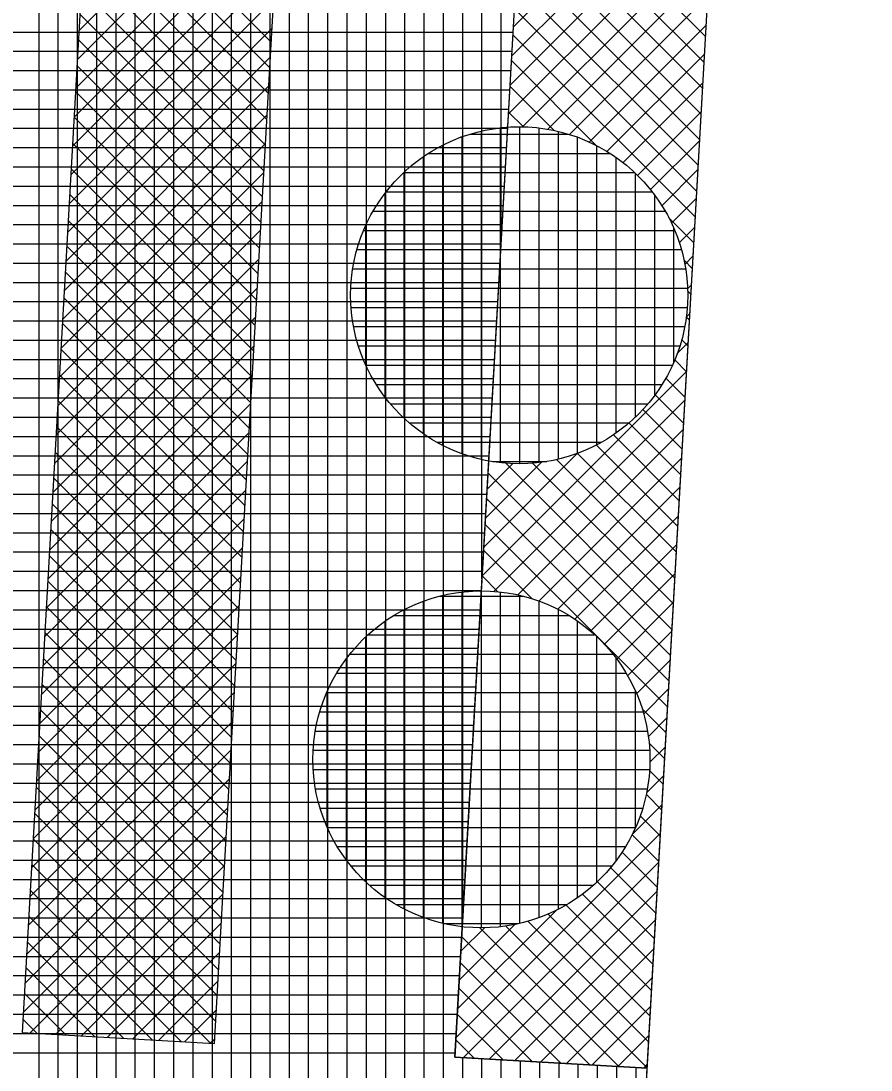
# Model space of a CAD drawing. Extents: x -565346 to -564154, y -1097386 to -1095620.
# Drawn here: x -564277.98 to -564269.15, y -1096906.57 to -1096895.68 of the extents above; entities that cross this region are included whole.
import ezdxf

# ---------------------------------------------------------------- set-up
doc = ezdxf.new("R2010")
doc.units = 0
for name, color, linetype in [('Vrstva 13', 7, 'Continuous'), ('Vrstva 41', 7, 'Continuous'), ('Vrstva 42', 7, 'Continuous'), ('Vrstva 43', 7, 'Continuous'), ('Vrstva 44', 7, 'Continuous')]:
    doc.layers.add(name, color=color, linetype=linetype)

msp = doc.modelspace()

# ---------------------------------------------------------------- linework, layer by layer
at = {"layer": 'Vrstva 13'}
msp.add_line((-564277.71, -1097016.43), (-564269.4, -1096869.98), dxfattribs=at)
at = {"layer": 'Vrstva 41'}
msp.add_line((-564273.472, -1096906.437), (-564271.475, -1096906.55), dxfattribs=at)
msp.add_lwpolyline([(-564261.274, -1096726.84), (-564263.271, -1096726.726), (-564271.397, -1096869.867), (-564273.472, -1096906.437), (-564271.475, -1096906.55), (-564269.4, -1096869.98)], close=True, dxfattribs=at)
at = {"layer": 'Vrstva 42'}
for p, q in [((-564275.251, -1096893.651), (-564277.374, -1096895.774)), ((-564275.268, -1096893.95), (-564277.391, -1096896.074)), ((-564277.273, -1096893.998), (-564275.378, -1096895.894)), ((-564275.285, -1096894.25), (-564277.408, -1096896.374)), ((-564277.289, -1096894.266), (-564275.393, -1096896.162)), ((-564275.302, -1096894.55), (-564277.425, -1096896.674)), ((-564277.304, -1096894.534), (-564275.408, -1096896.429)), ((-564270.792, -1096894.517), (-564272.916, -1096896.641)), ((-564277.319, -1096894.801), (-564275.423, -1096896.697)), ((-564270.809, -1096894.817), (-564272.769, -1096896.776)), ((-564275.319, -1096894.85), (-564277.442, -1096896.974)), ((-564271.531, -1096894.973), (-564272.899, -1096896.341)), ((-564275.336, -1096895.15), (-564277.459, -1096897.274)), ((-564277.334, -1096895.069), (-564275.439, -1096896.965)), ((-564270.826, -1096895.117), (-564272.511, -1096896.801)), ((-564271.851, -1096895.139), (-564270.883, -1096896.108)), ((-564271.658, -1096895.05), (-564270.867, -1096895.84)), ((-564272.044, -1096895.203), (-564272.882, -1096896.041)), ((-564272.382, -1096895.258), (-564272.865, -1096895.741)), ((-564272.584, -1096895.255), (-564270.928, -1096896.911)), ((-564272.303, -1096895.253), (-564270.913, -1096896.643)), ((-564272.065, -1096895.208), (-564270.898, -1096896.375)), ((-564277.349, -1096895.337), (-564275.454, -1096897.232)), ((-564272.839, -1096895.282), (-564270.943, -1096897.178)), ((-564275.353, -1096895.45), (-564277.476, -1096897.573)), ((-564270.843, -1096895.416), (-564272.282, -1096896.855)), ((-564272.854, -1096895.55), (-564270.958, -1096897.446)), ((-564277.365, -1096895.604), (-564275.469, -1096897.5)), ((-564275.37, -1096895.75), (-564277.493, -1096897.873)), ((-564270.86, -1096895.716), (-564272.077, -1096896.933)), ((-564277.38, -1096895.872), (-564275.484, -1096897.768)), ((-564272.869, -1096895.818), (-564270.974, -1096897.714)), ((-564270.877, -1096896.016), (-564271.893, -1096897.032)), ((-564275.387, -1096896.049), (-564277.51, -1096898.173)), ((-564272.885, -1096896.085), (-564271.996, -1096896.974)), ((-564277.395, -1096896.14), (-564275.499, -1096898.035)), ((-564275.404, -1096896.349), (-564277.527, -1096898.473)), ((-564272.9, -1096896.353), (-564272.441, -1096896.812)), ((-564270.894, -1096896.316), (-564271.726, -1096897.148)), ((-564277.41, -1096896.407), (-564275.515, -1096898.303)), ((-564275.421, -1096896.649), (-564277.544, -1096898.773)), ((-564277.425, -1096896.675), (-564275.53, -1096898.571)), ((-564272.915, -1096896.621), (-564272.759, -1096896.776)), ((-564270.911, -1096896.616), (-564271.576, -1096897.281)), ((-564275.438, -1096896.949), (-564277.561, -1096899.073)), ((-564277.441, -1096896.943), (-564275.545, -1096898.838)), ((-564270.928, -1096896.916), (-564271.442, -1096897.429)), ((-564277.456, -1096897.21), (-564275.56, -1096899.106)), ((-564270.945, -1096897.216), (-564271.324, -1096897.594)), ((-564275.455, -1096897.249), (-564277.578, -1096899.373)), ((-564275.472, -1096897.549), (-564277.595, -1096899.672)), ((-564277.471, -1096897.478), (-564275.575, -1096899.374)), ((-564270.962, -1096897.515), (-564271.223, -1096897.776)), ((-564277.486, -1096897.746), (-564275.59, -1096899.641)), ((-564271.254, -1096897.716), (-564270.989, -1096897.981)), ((-564275.489, -1096897.849), (-564277.613, -1096899.972)), ((-564270.979, -1096897.815), (-564271.142, -1096897.978)), ((-564277.501, -1096898.013), (-564275.606, -1096899.909)), ((-564275.506, -1096898.148), (-564277.63, -1096900.272)), ((-564271.092, -1096898.161), (-564271.004, -1096898.249)), ((-564270.996, -1096898.115), (-564271.085, -1096898.204)), ((-564277.517, -1096898.281), (-564275.621, -1096900.177)), ((-564271.013, -1096898.415), (-564271.058, -1096898.459)), ((-564275.523, -1096898.448), (-564277.647, -1096900.572)), ((-564271.056, -1096898.479), (-564271.019, -1096898.516)), ((-564277.532, -1096898.549), (-564275.636, -1096900.444)), ((-564275.54, -1096898.748), (-564277.664, -1096900.872)), ((-564271.03, -1096898.715), (-564271.072, -1096898.756)), ((-564271.07, -1096898.748), (-564271.034, -1096898.784)), ((-564277.547, -1096898.816), (-564275.651, -1096900.712)), ((-564275.557, -1096899.048), (-564277.681, -1096901.172)), ((-564271.048, -1096899.015), (-564271.166, -1096899.133)), ((-564271.118, -1096898.984), (-564271.05, -1096899.052)), ((-564277.562, -1096899.084), (-564275.666, -1096900.98)), ((-564271.189, -1096899.195), (-564271.065, -1096899.319)), ((-564275.574, -1096899.348), (-564277.698, -1096901.472)), ((-564277.577, -1096899.351), (-564275.682, -1096901.247)), ((-564271.065, -1096899.315), (-564273.188, -1096901.438)), ((-564271.281, -1096899.386), (-564271.08, -1096899.587)), ((-564277.592, -1096899.619), (-564275.697, -1096901.515)), ((-564271.082, -1096899.614), (-564273.068, -1096901.601)), ((-564271.392, -1096899.558), (-564271.095, -1096899.855)), ((-564275.591, -1096899.648), (-564277.715, -1096901.772)), ((-564271.521, -1096899.712), (-564271.11, -1096900.122)), ((-564275.608, -1096899.948), (-564277.732, -1096902.071)), ((-564277.608, -1096899.887), (-564275.712, -1096901.783)), ((-564271.099, -1096899.914), (-564272.819, -1096901.635)), ((-564271.665, -1096899.85), (-564271.126, -1096900.39)), ((-564271.826, -1096899.973), (-564271.141, -1096900.658)), ((-564277.623, -1096900.154), (-564275.727, -1096902.05)), ((-564272.195, -1096900.162), (-564273.171, -1096901.139)), ((-564272.2, -1096900.164), (-564271.171, -1096901.193)), ((-564272.003, -1096900.078), (-564271.156, -1096900.925)), ((-564275.625, -1096900.247), (-564277.749, -1096902.371)), ((-564272.572, -1096900.256), (-564273.154, -1096900.839)), ((-564272.866, -1096900.268), (-564273.137, -1096900.539)), ((-564272.954, -1096900.258), (-564271.217, -1096901.996)), ((-564272.664, -1096900.266), (-564271.201, -1096901.728)), ((-564271.116, -1096900.214), (-564272.601, -1096901.7)), ((-564272.417, -1096900.23), (-564271.186, -1096901.461)), ((-564273.128, -1096900.368), (-564271.232, -1096902.264)), ((-564277.638, -1096900.422), (-564275.742, -1096902.318)), ((-564275.642, -1096900.547), (-564277.766, -1096902.671)), ((-564271.133, -1096900.514), (-564272.404, -1096901.785)), ((-564277.653, -1096900.69), (-564275.758, -1096902.585)), ((-564273.143, -1096900.636), (-564271.247, -1096902.531)), ((-564271.15, -1096900.814), (-564272.225, -1096901.889)), ((-564275.659, -1096900.847), (-564277.783, -1096902.971)), ((-564273.158, -1096900.903), (-564271.262, -1096902.799)), ((-564277.668, -1096900.957), (-564275.773, -1096902.853)), ((-564275.676, -1096901.147), (-564277.8, -1096903.271)), ((-564271.167, -1096901.114), (-564272.064, -1096902.011)), ((-564277.684, -1096901.225), (-564275.788, -1096903.121)), ((-564273.173, -1096901.171), (-564272.668, -1096901.676)), ((-564275.693, -1096901.447), (-564277.817, -1096903.571)), ((-564273.188, -1096901.439), (-564273.024, -1096901.603)), ((-564271.184, -1096901.414), (-564271.919, -1096902.148)), ((-564277.699, -1096901.493), (-564275.803, -1096903.388)), ((-564275.71, -1096901.747), (-564277.834, -1096903.871)), ((-564277.714, -1096901.76), (-564275.818, -1096903.656)), ((-564271.201, -1096901.713), (-564271.789, -1096902.302)), ((-564271.218, -1096902.013), (-564271.676, -1096902.472)), ((-564275.727, -1096902.047), (-564277.851, -1096904.17)), ((-564277.729, -1096902.028), (-564275.833, -1096903.924)), ((-564277.744, -1096902.296), (-564275.849, -1096904.191)), ((-564271.235, -1096902.313), (-564271.584, -1096902.662)), ((-564275.744, -1096902.346), (-564277.868, -1096904.47)), ((-564277.76, -1096902.563), (-564275.864, -1096904.459)), ((-564275.761, -1096902.646), (-564277.885, -1096904.77)), ((-564271.252, -1096902.613), (-564271.511, -1096902.872)), ((-564277.775, -1096902.831), (-564275.879, -1096904.727)), ((-564271.526, -1096902.818), (-564271.277, -1096903.067)), ((-564275.778, -1096902.946), (-564277.902, -1096905.07)), ((-564271.269, -1096902.913), (-564271.462, -1096903.107)), ((-564277.79, -1096903.099), (-564275.894, -1096904.994)), ((-564271.453, -1096903.174), (-564271.293, -1096903.334)), ((-564271.286, -1096903.213), (-564271.446, -1096903.373)), ((-564275.795, -1096903.246), (-564277.919, -1096905.37)), ((-564277.805, -1096903.366), (-564275.909, -1096905.262)), ((-564271.303, -1096903.513), (-564271.479, -1096903.689)), ((-564271.45, -1096903.459), (-564271.308, -1096903.602)), ((-564275.812, -1096903.546), (-564277.936, -1096905.67)), ((-564277.82, -1096903.634), (-564275.925, -1096905.53)), ((-564271.483, -1096903.71), (-564271.323, -1096903.87)), ((-564275.829, -1096903.846), (-564277.953, -1096905.97)), ((-564271.32, -1096903.812), (-564271.628, -1096904.121)), ((-564277.836, -1096903.902), (-564275.94, -1096905.797)), ((-564271.547, -1096903.929), (-564271.338, -1096904.137)), ((-564275.846, -1096904.146), (-564277.887, -1096906.186)), ((-564277.851, -1096904.169), (-564275.955, -1096906.065)), ((-564271.337, -1096904.112), (-564273.461, -1096906.236)), ((-564271.631, -1096904.127), (-564271.353, -1096904.405)), ((-564271.735, -1096904.306), (-564271.369, -1096904.673)), ((-564271.354, -1096904.412), (-564273.384, -1096906.442)), ((-564277.866, -1096904.437), (-564276.01, -1096906.293)), ((-564275.863, -1096904.445), (-564277.619, -1096906.202)), ((-564271.856, -1096904.468), (-564271.384, -1096904.94)), ((-564271.993, -1096904.614), (-564271.399, -1096905.208)), ((-564277.881, -1096904.704), (-564276.31, -1096906.276)), ((-564271.371, -1096904.712), (-564273.116, -1096906.457)), ((-564275.88, -1096904.745), (-564277.352, -1096906.217)), ((-564272.146, -1096904.744), (-564271.414, -1096905.476)), ((-564272.417, -1096904.91), (-564273.444, -1096905.936)), ((-564272.504, -1096904.951), (-564271.444, -1096906.011)), ((-564272.315, -1096904.857), (-564271.429, -1096905.743)), ((-564277.896, -1096904.972), (-564276.61, -1096906.259)), ((-564275.897, -1096905.045), (-564277.084, -1096906.232)), ((-564272.849, -1096905.059), (-564273.427, -1096905.636)), ((-564271.388, -1096905.012), (-564272.848, -1096906.472)), ((-564272.714, -1096905.024), (-564271.46, -1096906.278)), ((-564273.165, -1096905.092), (-564273.41, -1096905.337)), ((-564273.212, -1096905.092), (-564271.77, -1096906.534)), ((-564272.947, -1096905.074), (-564271.475, -1096906.546)), ((-564277.912, -1096905.24), (-564276.91, -1096906.242)), ((-564273.401, -1096905.186), (-564272.07, -1096906.517)), ((-564275.914, -1096905.345), (-564276.816, -1096906.247)), ((-564271.405, -1096905.312), (-564272.581, -1096906.488)), ((-564273.416, -1096905.453), (-564272.37, -1096906.5)), ((-564277.927, -1096905.507), (-564277.209, -1096906.225)), ((-564271.422, -1096905.612), (-564272.313, -1096906.503)), ((-564275.931, -1096905.645), (-564276.548, -1096906.262)), ((-564273.431, -1096905.721), (-564272.67, -1096906.483)), ((-564277.942, -1096905.775), (-564277.509, -1096906.208)), ((-564271.439, -1096905.911), (-564272.045, -1096906.518)), ((-564277.957, -1096906.043), (-564277.809, -1096906.191)), ((-564275.948, -1096905.945), (-564276.281, -1096906.277)), ((-564273.447, -1096905.989), (-564272.97, -1096906.466)), ((-564277.965, -1096906.182), (-564275.968, -1096906.295)), ((-564275.965, -1096906.245), (-564276.013, -1096906.292)), ((-564273.462, -1096906.256), (-564273.27, -1096906.448)), ((-564271.456, -1096906.211), (-564271.778, -1096906.533)), ((-564271.473, -1096906.511), (-564271.51, -1096906.548))]:
    msp.add_line(p, q, dxfattribs=at)
msp.add_lwpolyline([(-564265.767, -1096726.584), (-564267.764, -1096726.471), (-564277.965, -1096906.182), (-564275.968, -1096906.295), (-564273.893, -1096869.725)], close=True, dxfattribs=at)
at = {"layer": 'Vrstva 43'}
for p, q in [((-564272.99, -1096897.946), (-564272.99, -1096774.418)), ((-564273.19, -1096901.469), (-564273.19, -1096777.942)), ((-564273.39, -1096904.992), (-564273.39, -1096781.465)), ((-564273.59, -1096931.471), (-564273.59, -1096784.988)), ((-564273.79, -1096931.459), (-564273.79, -1096788.511)), ((-564273.99, -1096931.448), (-564273.99, -1096792.034)), ((-564274.19, -1096931.437), (-564274.19, -1096795.557)), ((-564274.39, -1096931.425), (-564274.39, -1096799.08)), ((-564274.59, -1096931.414), (-564274.59, -1096802.603)), ((-564274.79, -1096931.403), (-564274.79, -1096806.126)), ((-564274.99, -1096933.194), (-564274.99, -1096809.649)), ((-564275.19, -1096936.717), (-564275.19, -1096813.172)), ((-564275.39, -1096940.239), (-564275.39, -1096816.695)), ((-564275.59, -1096943.762), (-564275.59, -1096820.218)), ((-564275.79, -1096947.285), (-564275.79, -1096823.741)), ((-564275.99, -1096950.808), (-564275.99, -1096827.264)), ((-564276.19, -1096954.331), (-564276.19, -1096830.787)), ((-564276.39, -1096957.854), (-564276.39, -1096834.31)), ((-564276.59, -1096961.376), (-564276.59, -1096837.833)), ((-564276.79, -1096964.899), (-564276.79, -1096841.356)), ((-564276.99, -1096968.422), (-564276.99, -1096844.879)), ((-564277.19, -1096971.945), (-564277.19, -1096848.402)), ((-564277.39, -1096975.468), (-564277.39, -1096851.925)), ((-564277.59, -1096978.991), (-564277.59, -1096855.448)), ((-564277.79, -1096982.513), (-564277.79, -1096858.971)), ((-564279.879, -1096895.79), (-564272.868, -1096895.79)), ((-564279.891, -1096895.99), (-564272.879, -1096895.99)), ((-564279.902, -1096896.19), (-564272.89, -1096896.19)), ((-564279.913, -1096896.39), (-564272.902, -1096896.39)), ((-564279.925, -1096896.59), (-564272.913, -1096896.59)), ((-564279.936, -1096896.79), (-564272.924, -1096896.79)), ((-564279.947, -1096896.99), (-564272.936, -1096896.99)), ((-564279.959, -1096897.19), (-564272.947, -1096897.19)), ((-564279.97, -1096897.39), (-564272.958, -1096897.39)), ((-564279.982, -1096897.59), (-564272.97, -1096897.59)), ((-564279.993, -1096897.79), (-564272.981, -1096897.79)), ((-564280.004, -1096897.99), (-564272.993, -1096897.99)), ((-564280.016, -1096898.19), (-564273.004, -1096898.19)), ((-564280.027, -1096898.39), (-564273.015, -1096898.39)), ((-564280.038, -1096898.59), (-564273.027, -1096898.59)), ((-564280.05, -1096898.79), (-564273.038, -1096898.79)), ((-564280.061, -1096898.99), (-564273.049, -1096898.99)), ((-564280.072, -1096899.19), (-564273.061, -1096899.19)), ((-564280.084, -1096899.39), (-564273.072, -1096899.39)), ((-564280.095, -1096899.59), (-564273.083, -1096899.59)), ((-564280.106, -1096899.79), (-564273.095, -1096899.79)), ((-564280.118, -1096899.99), (-564273.106, -1096899.99)), ((-564280.129, -1096900.19), (-564273.117, -1096900.19)), ((-564280.14, -1096900.39), (-564273.129, -1096900.39)), ((-564280.152, -1096900.59), (-564273.14, -1096900.59)), ((-564280.163, -1096900.79), (-564273.151, -1096900.79)), ((-564280.174, -1096900.99), (-564273.163, -1096900.99)), ((-564280.186, -1096901.19), (-564273.174, -1096901.19)), ((-564280.197, -1096901.39), (-564273.186, -1096901.39)), ((-564280.209, -1096901.59), (-564273.197, -1096901.59)), ((-564280.22, -1096901.79), (-564273.208, -1096901.79)), ((-564280.231, -1096901.99), (-564273.22, -1096901.99)), ((-564280.243, -1096902.19), (-564273.231, -1096902.19)), ((-564280.254, -1096902.39), (-564273.242, -1096902.39)), ((-564280.265, -1096902.59), (-564273.254, -1096902.59)), ((-564280.277, -1096902.79), (-564273.265, -1096902.79)), ((-564280.288, -1096902.99), (-564273.276, -1096902.99)), ((-564280.299, -1096903.19), (-564273.288, -1096903.19)), ((-564280.311, -1096903.39), (-564273.299, -1096903.39)), ((-564280.322, -1096903.59), (-564273.31, -1096903.59)), ((-564280.333, -1096903.79), (-564273.322, -1096903.79)), ((-564280.345, -1096903.99), (-564273.333, -1096903.99)), ((-564280.356, -1096904.19), (-564273.344, -1096904.19)), ((-564280.367, -1096904.39), (-564273.356, -1096904.39)), ((-564280.379, -1096904.59), (-564273.367, -1096904.59)), ((-564280.39, -1096904.79), (-564273.379, -1096904.79)), ((-564280.401, -1096904.99), (-564273.39, -1096904.99)), ((-564280.413, -1096905.19), (-564273.401, -1096905.19)), ((-564280.424, -1096905.39), (-564273.413, -1096905.39)), ((-564280.435, -1096905.59), (-564273.424, -1096905.59)), ((-564280.447, -1096905.79), (-564273.435, -1096905.79)), ((-564280.458, -1096905.99), (-564273.447, -1096905.99)), ((-564283.371, -1096906.19), (-564273.458, -1096906.19)), ((-564283.383, -1096906.39), (-564273.469, -1096906.39)), ((-564273.39, -1096931.482), (-564273.39, -1096906.442)), ((-564273.19, -1096931.493), (-564273.19, -1096906.453)), ((-564272.99, -1096931.505), (-564272.99, -1096906.464)), ((-564272.79, -1096929.596), (-564272.79, -1096906.476)), ((-564272.59, -1096926.091), (-564272.59, -1096906.487)), ((-564272.39, -1096922.586), (-564272.39, -1096906.498)), ((-564272.19, -1096919.08), (-564272.19, -1096906.51)), ((-564271.99, -1096915.575), (-564271.99, -1096906.521)), ((-564271.79, -1096912.069), (-564271.79, -1096906.532)), ((-564271.59, -1096908.564), (-564271.59, -1096906.544))]:
    msp.add_line(p, q, dxfattribs=at)
msp.add_lwpolyline([(-564272.899, -1096931.51), (-564271.475, -1096906.55), (-564273.472, -1096906.437), (-564263.271, -1096726.726), (-564261.274, -1096726.84), (-564260.141, -1096706.872)], dxfattribs=at)
at = {"layer": 'Vrstva 44'}
for p, q in [((-564273, -1096896.787), (-564273, -1096900.262)), ((-564272.8, -1096896.775), (-564272.8, -1096900.272)), ((-564272.6, -1096896.787), (-564272.6, -1096900.26)), ((-564273.4, -1096896.88), (-564273.4, -1096900.168)), ((-564273.31, -1096896.85), (-564272.296, -1096896.85)), ((-564273.2, -1096896.821), (-564273.2, -1096900.228)), ((-564272.4, -1096896.823), (-564272.4, -1096900.225)), ((-564272.2, -1096896.884), (-564272.2, -1096900.166)), ((-564273.6, -1096896.966), (-564273.6, -1096900.082)), ((-564272, -1096896.971), (-564272, -1096900.076)), ((-564273.8, -1096897.087), (-564273.8, -1096899.961)), ((-564273.746, -1096897.05), (-564271.863, -1096897.05)), ((-564271.8, -1096897.093), (-564271.8, -1096899.955)), ((-564274.004, -1096897.25), (-564271.607, -1096897.25)), ((-564274, -1096897.246), (-564274, -1096899.801)), ((-564271.6, -1096897.256), (-564271.6, -1096899.792)), ((-564274.2, -1096897.47), (-564274.2, -1096899.577)), ((-564274.184, -1096897.45), (-564271.425, -1096897.45)), ((-564271.4, -1096897.483), (-564271.4, -1096899.568)), ((-564274.32, -1096897.65), (-564271.29, -1096897.65)), ((-564274.417, -1096897.85), (-564271.19, -1096897.85)), ((-564274.4, -1096897.808), (-564274.4, -1096899.243)), ((-564271.2, -1096897.825), (-564271.2, -1096899.218)), ((-564274.487, -1096898.05), (-564271.122, -1096898.05)), ((-564274.532, -1096898.25), (-564271.078, -1096898.25)), ((-564274.552, -1096898.45), (-564271.057, -1096898.45)), ((-564274.548, -1096898.65), (-564271.059, -1096898.65)), ((-564274.522, -1096898.85), (-564271.086, -1096898.85)), ((-564274.472, -1096899.05), (-564271.137, -1096899.05)), ((-564274.396, -1096899.25), (-564271.214, -1096899.25)), ((-564274.287, -1096899.45), (-564271.32, -1096899.45)), ((-564274.143, -1096899.65), (-564271.467, -1096899.65)), ((-564273.943, -1096899.85), (-564271.665, -1096899.85)), ((-564273.657, -1096900.05), (-564271.952, -1096900.05)), ((-564273.082, -1096900.25), (-564272.517, -1096900.25)), ((-564273.629, -1096901.65), (-564272.765, -1096901.65)), ((-564273.6, -1096901.643), (-564273.6, -1096905.046)), ((-564273.4, -1096901.608), (-564273.4, -1096905.081)), ((-564273.2, -1096901.595), (-564273.2, -1096905.092)), ((-564273, -1096901.605), (-564273, -1096905.081)), ((-564272.8, -1096901.641), (-564272.8, -1096905.047)), ((-564274, -1096901.791), (-564274, -1096904.898)), ((-564273.8, -1096901.703), (-564273.8, -1096904.985)), ((-564272.6, -1096901.701), (-564272.6, -1096904.989)), ((-564272.4, -1096901.787), (-564272.4, -1096904.901)), ((-564274.105, -1096901.85), (-564272.288, -1096901.85)), ((-564272.2, -1096901.906), (-564272.2, -1096904.781)), ((-564274.2, -1096901.913), (-564274.2, -1096904.775)), ((-564274.4, -1096902.075), (-564274.4, -1096904.613)), ((-564274.373, -1096902.05), (-564272.021, -1096902.05)), ((-564272, -1096902.068), (-564272, -1096904.62)), ((-564274.6, -1096902.301), (-564274.6, -1096904.386)), ((-564274.559, -1096902.25), (-564271.832, -1096902.25)), ((-564271.8, -1096902.292), (-564271.8, -1096904.399)), ((-564274.7, -1096902.45), (-564271.693, -1096902.45)), ((-564274.8, -1096902.649), (-564274.8, -1096904.041)), ((-564274.8, -1096902.65), (-564271.589, -1096902.65)), ((-564271.6, -1096902.628), (-564271.6, -1096904.058)), ((-564274.873, -1096902.85), (-564271.519, -1096902.85)), ((-564274.92, -1096903.05), (-564271.473, -1096903.05)), ((-564274.943, -1096903.25), (-564271.45, -1096903.25)), ((-564274.941, -1096903.45), (-564271.45, -1096903.45)), ((-564274.917, -1096903.65), (-564271.474, -1096903.65)), ((-564274.869, -1096903.85), (-564271.522, -1096903.85)), ((-564274.796, -1096904.05), (-564271.597, -1096904.05)), ((-564274.691, -1096904.25), (-564271.699, -1096904.25)), ((-564274.55, -1096904.45), (-564271.842, -1096904.45)), ((-564274.358, -1096904.65), (-564272.032, -1096904.65)), ((-564274.083, -1096904.85), (-564272.306, -1096904.85)), ((-564273.585, -1096905.05), (-564272.815, -1096905.05))]:
    msp.add_line(p, q, dxfattribs=at)
for centre in [(-564272.804, -1096898.524), (-564273.196, -1096903.344)]:
    msp.add_circle(centre, 1.75, dxfattribs=at)

doc.saveas('drawing.dxf')
